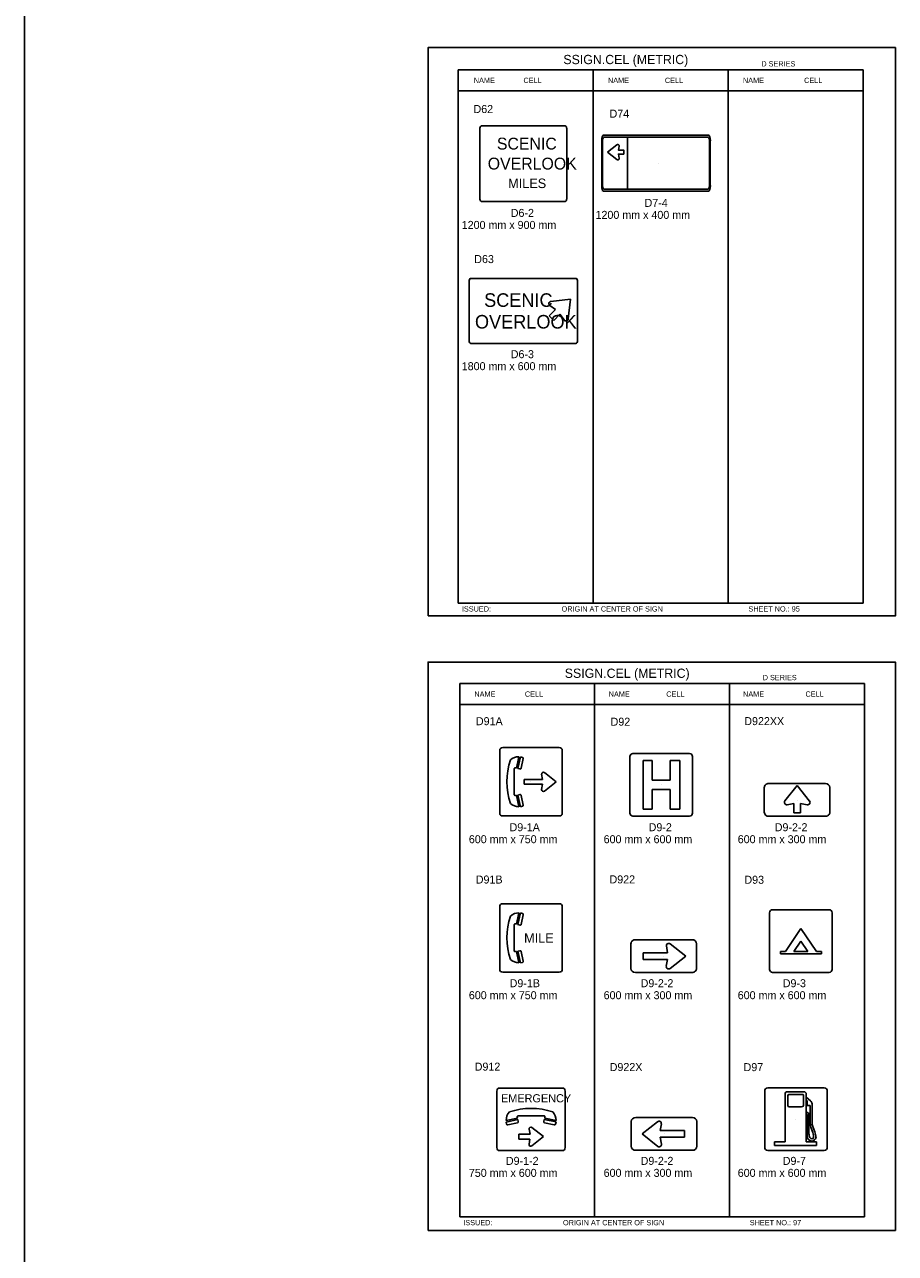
# Model space of a CAD drawing. Extents: x -12 to 6962, y -3756 to 679.
# Drawn here: x 4034.4 to 4360.9, y -704.7 to -244 of the extents above; entities that cross this region are included whole.
import ezdxf

# ---------------------------------------------------------------- set-up
doc = ezdxf.new("R2010")
doc.units = 0
for name, color, linetype in [('Level 1', 7, 'Continuous'), ('Level 2', 7, 'Continuous'), ('Level 3', 7, 'Continuous'), ('Level 61', 7, 'Continuous')]:
    doc.layers.add(name, color=color, linetype=linetype)

msp = doc.modelspace()

# ---------------------------------------------------------------- linework, layer by layer
at = {"layer": 'Level 1'}
for p, q in [((4348.74, -260.97), (4196.98, -260.97)), ((4196.98, -260.97), (4196.98, -460.97)), ((4247.57, -260.97), (4247.57, -460.97)), ((4298.15, -260.97), (4298.15, -460.97)), ((4348.74, -260.97), (4348.74, -460.97)), ((4348.74, -268.89), (4196.98, -268.89)), ((4251.46, -285.46), (4290.81, -285.46)), ((4250.78, -304.38), (4250.78, -287.56)), ((4251.03, -303.76), (4251.03, -288.18)), ((4251.66, -286.24), (4290.6, -286.24)), ((4260.4, -286.24), (4260.4, -305.71)), ((4291.23, -288.18), (4291.23, -303.76)), ((4291.48, -287.56), (4291.48, -304.38)), ((4221.36, -296.15), (4221.36, -296.15)), ((4271.91, -295.97), (4271.91, -295.97)), ((4250.78, -306.49), (4250.85, -306.49)), ((4290.81, -306.49), (4251.46, -306.49)), ((4290.6, -305.71), (4251.66, -305.71)), ((4233.4, -350.85), (4231.27, -349.36)), ((4231.71, -347.79), (4239.08, -346.92)), ((4239.08, -346.92), (4238.2, -354.36)), ((4221.36, -351.38), (4221.36, -351.38)), ((4231.06, -353.19), (4233.4, -350.85)), ((4232.79, -354.93), (4231.06, -353.19)), ((4235.11, -352.61), (4232.79, -354.93)), ((4236.62, -354.77), (4235.11, -352.61)), ((4196.98, -460.97), (4348.74, -460.97)), ((4349.26, -491.06), (4197.5, -491.06)), ((4197.5, -491.06), (4197.5, -691.06)), ((4248.09, -491.06), (4248.09, -691.06)), ((4298.67, -491.06), (4298.67, -691.06)), ((4349.26, -491.06), (4349.26, -691.06)), ((4349.26, -498.98), (4197.5, -498.98)), ((4213.63, -515.11), (4234.85, -515.11)), ((4212.5, -539.76), (4212.5, -516.09)), ((4219.71, -518.51), (4218.81, -522.8)), ((4219.34, -522.93), (4220.26, -518.55)), ((4220.26, -518.55), (4221.05, -518.76)), ((4221.35, -519.21), (4220.59, -522.83)), ((4235.98, -516.09), (4235.98, -539.76)), ((4261.34, -539.66), (4261.34, -518.44)), ((4262.47, -517.31), (4283.69, -517.31)), ((4266.25, -538.12), (4266.25, -519.99)), ((4266.25, -519.99), (4269.69, -519.99)), ((4269.69, -527.34), (4269.69, -519.99)), ((4276.47, -527.34), (4276.47, -519.99)), ((4276.47, -519.99), (4280.08, -519.99)), ((4280.08, -538.12), (4280.08, -519.99)), ((4284.82, -518.44), (4284.82, -539.66)), ((4217.96, -523.07), (4217.96, -532.78)), ((4218.81, -522.8), (4218.42, -522.7)), ((4220.12, -523.12), (4219.34, -522.93)), ((4228.57, -527), (4228.23, -525.08)), ((4229.31, -524.48), (4233.68, -527.93)), ((4221.68, -528.84), (4221.68, -527)), ((4221.68, -527), (4228.57, -527)), ((4228.55, -528.84), (4221.68, -528.84)), ((4224.24, -527.93), (4224.24, -527.93)), ((4224.24, -527.93), (4224.24, -527.93)), ((4228.21, -530.79), (4228.55, -528.84)), ((4233.68, -527.93), (4229.26, -531.41)), ((4269.69, -527.34), (4276.47, -527.34)), ((4273.08, -529.05), (4273.08, -529.05)), ((4319.44, -535.08), (4324.04, -529.26)), ((4324.04, -529.26), (4328.68, -535.14)), ((4218.42, -533.06), (4218.81, -532.96)), ((4218.81, -532.96), (4219.71, -537.25)), ((4220.12, -532.73), (4219.36, -532.92)), ((4219.36, -532.92), (4220.28, -537.3)), ((4221.35, -536.64), (4220.59, -533.02)), ((4269.69, -530.83), (4276.47, -530.83)), ((4269.69, -538.12), (4269.69, -530.83)), ((4276.47, -538.12), (4276.47, -530.83)), ((4220.28, -537.3), (4221.05, -537.1)), ((4266.25, -538.12), (4269.69, -538.12)), ((4276.47, -538.12), (4280.08, -538.12)), ((4322.8, -536.06), (4320.24, -536.51)), ((4322.8, -539.55), (4322.8, -536.06)), ((4324.02, -534.8), (4324.02, -534.8)), ((4327.85, -536.55), (4325.25, -536.09)), ((4325.25, -536.09), (4325.25, -539.55)), ((4234.85, -540.74), (4213.63, -540.74)), ((4283.69, -540.79), (4262.47, -540.79)), ((4325.25, -539.55), (4322.8, -539.55)), ((4212.5, -598.29), (4212.5, -574.62)), ((4213.63, -573.64), (4234.85, -573.64)), ((4235.98, -574.62), (4235.98, -598.29)), ((4314.83, -575.88), (4336.05, -575.88)), ((4219.71, -577.04), (4218.81, -581.33)), ((4219.34, -581.46), (4220.26, -577.08)), ((4220.26, -577.08), (4221.05, -577.29)), ((4221.35, -577.74), (4220.59, -581.36)), ((4313.7, -598.23), (4313.7, -577.01)), ((4337.18, -577.01), (4337.18, -598.23)), ((4217.96, -581.6), (4217.96, -591.31)), ((4218.81, -581.33), (4218.42, -581.23)), ((4220.12, -581.65), (4219.34, -581.46)), ((4319.68, -591.49), (4325.41, -582.93)), ((4325.41, -582.93), (4331.31, -591.49)), ((4224.24, -586.46), (4224.24, -586.46)), ((4224.24, -586.46), (4224.24, -586.46)), ((4275.47, -592.03), (4275.01, -589.47)), ((4276.44, -588.67), (4282.27, -593.27)), ((4322.84, -591.49), (4325.41, -587.65)), ((4325.41, -587.65), (4328.05, -591.49)), ((4325.44, -587.62), (4325.44, -587.62)), ((4218.42, -591.59), (4218.81, -591.49)), ((4218.81, -591.49), (4219.71, -595.78)), ((4220.12, -591.26), (4219.36, -591.45)), ((4219.36, -591.45), (4220.28, -595.83)), ((4221.35, -595.17), (4220.59, -591.55)), ((4266.28, -594.48), (4266.28, -592.03)), ((4266.28, -592.03), (4275.47, -592.03)), ((4274.01, -593.25), (4274.01, -593.25)), ((4274.01, -593.25), (4274.01, -593.25)), ((4274.01, -593.25), (4274.01, -593.25)), ((4282.27, -593.27), (4276.39, -597.91)), ((4317.79, -592.43), (4317.79, -591.49)), ((4317.79, -591.49), (4319.68, -591.49)), ((4317.79, -592.43), (4333.12, -592.43)), ((4322.84, -591.49), (4328.05, -591.49)), ((4331.31, -591.49), (4333.12, -591.49)), ((4333.12, -592.43), (4333.12, -591.49)), ((4220.28, -595.83), (4221.05, -595.63)), ((4275.43, -594.48), (4266.28, -594.48)), ((4274.98, -597.08), (4275.43, -594.48)), ((4234.85, -599.27), (4213.63, -599.27)), ((4336.05, -599.36), (4314.83, -599.36)), ((4211.43, -665.07), (4211.43, -643.85)), ((4212.4, -642.72), (4236.08, -642.72)), ((4237.06, -643.85), (4237.06, -665.07)), ((4311.86, -665.01), (4311.86, -643.79)), ((4312.99, -642.66), (4334.21, -642.66)), ((4319.55, -662.85), (4319.55, -644.98)), ((4320.44, -644.12), (4326.58, -644.12)), ((4327.47, -662.85), (4327.47, -644.91)), ((4335.34, -643.79), (4335.34, -665.01)), ((4320.54, -649.22), (4320.54, -645.49)), ((4321.1, -645.13), (4325.95, -645.13)), ((4326.48, -649.22), (4326.48, -645.49)), ((4327.47, -646.12), (4329.03, -647.48)), ((4327.8, -647.51), (4327.47, -647.25)), ((4327.8, -649.3), (4327.8, -647.51)), ((4328.91, -649.3), (4327.8, -649.3)), ((4328.91, -649.3), (4328.92, -656.11)), ((4329.62, -648.67), (4329.62, -656.03)), ((4219.2, -654), (4214.92, -654.9)), ((4219.11, -653.61), (4219.2, -654)), ((4229.1, -653.15), (4219.38, -653.15)), ((4229.37, -654), (4229.47, -653.61)), ((4233.65, -654.9), (4229.37, -654)), ((4321.1, -649.75), (4325.71, -649.75)), ((4327.47, -651.89), (4327.99, -651.89)), ((4327.47, -652.55), (4327.66, -652.55)), ((4327.81, -652.72), (4327.81, -660.79)), ((4328.46, -652.48), (4328.46, -659.93)), ((4219.25, -654.55), (4214.87, -655.47)), ((4214.87, -655.47), (4215.07, -656.25)), ((4215.52, -656.54), (4219.15, -655.78)), ((4219.44, -655.31), (4219.25, -654.55)), ((4223.88, -660.03), (4223.54, -658.11)), ((4224.24, -654.46), (4224.24, -654.46)), ((4224.24, -654.46), (4224.24, -654.46)), ((4224.61, -657.51), (4228.98, -660.96)), ((4229.04, -655.31), (4229.24, -654.53)), ((4229.24, -654.53), (4233.62, -655.45)), ((4232.96, -656.54), (4229.34, -655.78)), ((4233.62, -655.45), (4233.41, -656.25)), ((4271.7, -655.35), (4265.87, -659.95)), ((4272.67, -658.71), (4273.12, -656.15)), ((4281.86, -658.71), (4272.67, -658.71)), ((4281.86, -661.17), (4281.86, -658.71)), ((4323.6, -654.4), (4323.6, -654.4)), ((4329.35, -657.78), (4329.89, -659.46)), ((4330, -657.51), (4330.62, -659.19)), ((4219.74, -661.87), (4219.74, -660.03)), ((4219.74, -660.03), (4223.88, -660.03)), ((4223.85, -661.87), (4219.74, -661.87)), ((4223.51, -663.82), (4223.85, -661.87)), ((4228.98, -660.96), (4224.57, -664.44)), ((4265.87, -659.95), (4271.75, -664.59)), ((4273.16, -663.76), (4272.7, -661.17)), ((4272.7, -661.17), (4281.86, -661.17)), ((4274.13, -659.93), (4274.13, -659.93)), ((4274.13, -659.93), (4274.13, -659.93)), ((4274.13, -659.93), (4274.13, -659.93)), ((4315.5, -662.85), (4319.55, -662.85)), ((4315.5, -664.33), (4315.5, -662.85)), ((4327.47, -662.85), (4331.3, -662.85)), ((4331.3, -664.33), (4331.3, -662.85)), ((4236.08, -666.2), (4212.4, -666.2)), ((4334.21, -666.14), (4312.99, -666.14)), ((4315.5, -664.33), (4331.3, -664.33)), ((4197.5, -691.06), (4349.26, -691.06))]:
    msp.add_line(p, q, dxfattribs=at)
msp.add_lwpolyline([(4252.93, -291.84), (4256.42, -289.1), (4256.52, -289.02), (4256.67, -288.99), (4256.82, -288.98), (4256.95, -289.02), (4257.07, -289.08), (4257.15, -289.16), (4257.23, -289.29), (4257.24, -289.32), (4257.28, -289.43), (4257.27, -289.53), (4257.28, -289.56), (4257.01, -291.1), (4259, -291.1), (4259, -292.57), (4257.03, -292.57), (4257.31, -294.13), (4257.3, -294.13), (4257.31, -294.22), (4257.28, -294.35), (4257.27, -294.47), (4257.19, -294.56), (4257.1, -294.66), (4257.02, -294.69), (4256.92, -294.72), (4256.83, -294.75), (4256.71, -294.74), (4256.6, -294.7), (4256.46, -294.62), (4252.93, -291.84)], dxfattribs=at)
for centre, radius, start, end in [((4231.81, -348.67), 0.869, 94.8591, 235.5247), ((4237.34, -354.27), 0.869, 213.2476, 357.1543), ((4240.95, -527.88), 25.76, 161.5623, 198.4377), ((4219.7, -523.31), 4.8, 89.893, 131.7445), ((4220.98, -519.13), 0.381, 348.1155, 78.1214), ((4262.47, -518.44), 1.13, 90, 180), ((4283.69, -518.44), 1.13, 0, 90), ((4218.33, -523.07), 0.381, 75.9699, 180), ((4220.21, -522.75), 0.381, 255.9638, 348.4974), ((4228.89, -525), 0.652, 49.8591, 190.5247), ((4218.33, -532.69), 0.381, 180, 284.0392), ((4220.21, -533.1), 0.381, 11.5026, 104.0362), ((4228.85, -530.9), 0.652, 168.2476, 312.1543), ((4219.7, -532.45), 4.8, 228.2555, 270.107), ((4220.98, -536.72), 0.381, 281.8786, 11.8845), ((4320.13, -535.64), 0.869, 139.8591, 280.5247), ((4328, -535.69), 0.869, 258.2476, 42.1543), ((4262.47, -539.66), 1.13, 180, 270), ((4283.69, -539.66), 1.13, 270, 0), ((4314.83, -577.01), 1.13, 90, 180), ((4336.05, -577.01), 1.13, 0, 90), ((4240.95, -586.41), 25.76, 161.5623, 198.4377), ((4219.7, -581.84), 4.8, 89.893, 131.7445), ((4220.98, -577.66), 0.381, 348.1155, 78.1214), ((4218.33, -581.6), 0.381, 75.9699, 180), ((4220.21, -581.28), 0.381, 255.9638, 348.4974), ((4275.88, -589.36), 0.869, 49.8591, 190.5247), ((4218.33, -591.22), 0.381, 180, 284.0392), ((4220.21, -591.63), 0.381, 11.5026, 104.0362), ((4219.7, -590.98), 4.8, 228.2555, 270.107), ((4220.98, -595.25), 0.381, 281.8786, 11.8845), ((4275.84, -597.23), 0.869, 168.2476, 312.1543), ((4314.83, -598.23), 1.13, 180, 270), ((4336.05, -598.23), 1.13, 270, 0), ((4312.99, -643.79), 1.13, 90, 180), ((4320.33, -644.89), 0.784, 81.6254, 186.5874), ((4326.56, -645.04), 0.919, 7.9024, 88.9277), ((4334.21, -643.79), 1.13, 0, 90), ((4321, -645.59), 0.471, 78.286, 168.2569), ((4321.13, -649.16), 0.594, 186.241, 266.6554), ((4325.77, -649.01), 0.741, 265.7148, 343.5391), ((4325.98, -645.64), 0.518, 17.0861, 93.3769), ((4327.76, -648.85), 1.87, 5.5404, 47.2088), ((4219.72, -654.89), 4.8, 138.2555, 180.107), ((4224.29, -676.14), 25.76, 71.5623, 108.4377), ((4219.48, -653.52), 0.381, 90, 194.0392), ((4229.1, -653.52), 0.381, 345.9699, 90), ((4228.86, -654.89), 4.8, 359.893, 41.7445), ((4327.66, -652.69), 0.146, 349.1965, 91.8396), ((4327.86, -652.48), 0.6, 359.4256, 77.8581), ((4219.72, -655.28), 4.65, 182.1844, 183.3179), ((4215.45, -656.17), 0.381, 191.8786, 281.8845), ((4219.07, -655.4), 0.381, 281.5026, 14.0362), ((4224.19, -658.03), 0.652, 49.8591, 190.5247), ((4229.41, -655.4), 0.381, 165.9638, 258.4974), ((4233.04, -656.17), 0.381, 258.1155, 348.1214), ((4272.25, -656.04), 0.869, 349.4753, 130.1409), ((4335.21, -655.38), 6.33, 186.6108, 202.2765), ((4335.21, -655.38), 5.63, 186.6108, 202.2765), ((4329.61, -660.81), 1.8, 179.2148, 266.6422), ((4331.35, -659.88), 2.89, 181.1053, 209.4807), ((4329.52, -661.05), 0.721, 199.9687, 343.0966), ((4329.53, -661.02), 1.59, 269.2139, 355.3444), ((4327.23, -660.85), 3, 352.2446, 27.6633), ((4326.04, -661.36), 5.07, 2.3973, 25.3499), ((4224.16, -663.93), 0.652, 168.2476, 312.1543), ((4272.3, -663.92), 0.869, 227.8458, 11.7524), ((4312.99, -665.01), 1.13, 180, 270), ((4334.21, -665.01), 1.13, 270, 0)]:
    msp.add_arc(centre, radius, start, end, dxfattribs=at)
for centre, major_axis, ratio, start_param, end_param in [((4251.46, -287.56), (0, -2.1), 0.322609, 3.141593, 4.712389), ((4290.81, -287.56), (0, 2.1), 0.322609, 4.712389, 6.283185), ((4251.66, -288.18), (0, -1.95), 0.322609, 3.141593, 4.712389), ((4290.6, -288.18), (0, 1.95), 0.322609, 4.712389, 6.283185), ((4251.66, -303.76), (0, -1.95), 0.322609, 4.712389, 6.283185), ((4290.6, -303.76), (0, 1.95), 0.322609, 3.141593, 4.712389), ((4251.46, -304.38), (0, -2.1), 0.322609, 4.712389, 6.283185), ((4290.81, -304.38), (0, 2.1), 0.322609, 3.141593, 4.712389), ((4213.63, -516.09), (-1.13, 0), 0.866667, 4.712389, 6.283185), ((4234.85, -516.09), (-1.13, 0), 0.866667, 3.141593, 4.712389), ((4213.63, -539.76), (1.13, 0), 0.866667, 3.141593, 4.712389), ((4234.85, -539.76), (1.13, 0), 0.866667, 4.712389, 6.283185), ((4213.63, -574.62), (-1.13, 0), 0.866667, 4.712389, 6.283185), ((4234.85, -574.62), (-1.13, 0), 0.866667, 3.141593, 4.712389), ((4213.63, -598.29), (1.13, 0), 0.866667, 3.141593, 4.712389), ((4234.85, -598.29), (1.13, 0), 0.866667, 4.712389, 6.283185), ((4212.4, -643.85), (0, -1.13), 0.866667, 3.141593, 4.712389), ((4236.08, -643.85), (0, 1.13), 0.866667, 4.712389, 6.283185), ((4212.4, -665.07), (0, -1.13), 0.866667, 4.712389, 6.283185), ((4236.08, -665.07), (0, 1.13), 0.866667, 3.141593, 4.712389)]:
    msp.add_ellipse(centre, major_axis=major_axis, ratio=ratio, start_param=start_param, end_param=end_param, dxfattribs=at)
at = {"layer": 'Level 3'}
for p, q in [((4034.35, 661.66), (4034.35, -1225.34)), ((4205.11, -309.43), (4205.11, -282.88)), ((4205.92, -281.93), (4236.8, -281.93)), ((4237.62, -282.88), (4237.62, -309.43)), ((4236.8, -310.38), (4205.92, -310.38)), ((4201.01, -362.35), (4201.01, -340.41)), ((4201.69, -339.19), (4241.04, -339.19)), ((4241.72, -340.41), (4241.72, -362.35)), ((4241.04, -363.57), (4201.69, -363.57)), ((4313.41, -528.57), (4334.63, -528.57)), ((4311.73, -539.36), (4311.73, -530.07)), ((4336.31, -530.07), (4336.31, -539.36)), ((4334.63, -540.86), (4313.41, -540.86)), ((4261.71, -597.9), (4261.71, -588.61)), ((4263.39, -587.11), (4284.62, -587.11)), ((4286.3, -588.61), (4286.3, -597.9)), ((4284.62, -599.4), (4263.39, -599.4)), ((4284.74, -653.79), (4263.52, -653.79)), ((4261.84, -655.29), (4261.84, -664.58)), ((4286.42, -664.58), (4286.42, -655.29)), ((4263.52, -666.08), (4284.74, -666.08))]:
    msp.add_line(p, q, dxfattribs=at)
for centre, major_axis, ratio, start_param, end_param in [((4205.92, -282.88), (0, -0.948), 0.857082, 3.141593, 4.712389), ((4236.8, -282.88), (0, 0.948), 0.857082, 4.712389, 6.283185), ((4205.92, -309.43), (0, -0.948), 0.857082, 4.712389, 6.283185), ((4236.8, -309.43), (0, 0.948), 0.857082, 3.141593, 4.712389), ((4201.69, -340.41), (0, -1.22), 0.5565, 3.141593, 4.712389), ((4241.04, -340.41), (0, 1.22), 0.5565, 4.712389, 6.283185), ((4201.69, -362.35), (0, -1.22), 0.5565, 4.712389, 6.283185), ((4241.04, -362.35), (0, 1.22), 0.5565, 3.141593, 4.712389), ((4313.41, -530.07), (1.68, 0), 0.893242, 1.570796, 3.141593), ((4334.63, -530.07), (-1.68, 0), 0.893242, 3.141593, 4.712389), ((4313.41, -539.36), (1.68, 0), 0.893242, 3.141593, 4.712389), ((4334.63, -539.36), (-1.68, 0), 0.893242, 1.570796, 3.141593), ((4263.39, -588.61), (1.68, 0), 0.893242, 1.570796, 3.141593), ((4284.62, -588.61), (-1.68, 0), 0.893242, 3.141593, 4.712389), ((4263.39, -597.9), (1.68, 0), 0.893242, 3.141593, 4.712389), ((4284.62, -597.9), (-1.68, 0), 0.893242, 1.570796, 3.141593), ((4263.52, -655.29), (-1.68, 0), 0.893242, 4.712389, 6.283185), ((4284.74, -655.29), (1.68, 0), 0.893242, 0, 1.570796), ((4263.52, -664.58), (-1.68, 0), 0.893242, 0, 1.570796), ((4284.74, -664.58), (1.68, 0), 0.893242, 4.712389, 6.283185)]:
    msp.add_ellipse(centre, major_axis=major_axis, ratio=ratio, start_param=start_param, end_param=end_param, dxfattribs=at)
at = {"layer": 'Level 61'}
for points in [[(4185.63, -465.75), (4360.89, -465.75), (4360.89, -252.66), (4185.63, -252.66)], [(4185.63, -696.11), (4360.89, -696.11), (4360.89, -483.01), (4185.63, -483.01)]]:
    msp.add_lwpolyline(points, close=True, dxfattribs=at)

# ---------------------------------------------------------------- texts
at = {"layer": 'Level 1'}
for s, height, p in [('SSIGN.CEL (METRIC)', 3.4642, (4236.37, -258.86)), ('D SERIES', 1.979, (4310.61, -259.73)), ('NAME', 1.98, (4202.79, -265.93)), ('CELL', 1.98, (4221.41, -265.93)), ('NAME', 1.98, (4253.11, -265.93)), ('CELL', 1.98, (4274.43, -265.93)), ('NAME', 1.98, (4303.71, -265.93)), ('CELL', 1.98, (4326.64, -265.93)), ('SCENIC', 4.445, (4211.45, -290.88)), ('OVERLOOK', 4.445, (4208.02, -298.37)), ('  MILES', 3.556, (4213.03, -305.32)), ('SCENIC', 5.08, (4206.66, -349.86)), ('OVERLOOK', 5.08, (4203.23, -357.98)), ('ISSUED:', 1.98, (4198.32, -464.09)), ('ORIGIN AT CENTER OF SIGN', 1.9795, (4235.71, -464.09)), ('SHEET NO.: 95', 1.9795, (4305.75, -464.09)), ('MILE', 3.556, (4221.66, -588.23)), ('EMERGENCY', 3.054, (4212.99, -648.1))]:
    msp.add_text(s, height=height, dxfattribs=at).set_placement(p)
at = {"layer": 'Level 2'}
for s, p in [('D62', (4202.68, -277.2)), ('D74', (4253.7, -278.93)), ('D63', (4202.97, -333.45)), ('D91A', (4203.58, -506.69)), ('D92', (4254.09, -506.89)), ('D922XX', (4304.22, -506.67)), ('D91B', (4203.54, -566.06)), ('D922', (4253.68, -566.01)), ('D93', (4304.26, -566.15)), ('D912', (4203.14, -636.21)), ('D922X', (4253.75, -636.36)), ('D97', (4303.95, -636.4))]:
    msp.add_text(s, height=3, dxfattribs=at).set_placement(p)
at = {"layer": 'Level 3'}
for s, height, p in [('D6-2', 3, (4216.65, -316.14)), ('D7-4', 3, (4266.82, -312.37)), ('1200 mm x 900 mm', 3, (4198.27, -320.64)), ('1200 mm x 400 mm', 3, (4248.44, -316.87)), ('D6-3', 3, (4216.65, -369.1)), ('1800 mm x 600 mm', 3, (4198.27, -373.6)), ('SSIGN.CEL (METRIC)', 3.4642, (4236.89, -488.95)), ('D SERIES', 1.979, (4311.13, -489.82)), ('NAME', 1.98, (4203.01, -496.02)), ('CELL', 1.98, (4221.94, -496.02)), ('NAME', 1.98, (4253.38, -496.02)), ('CELL', 1.98, (4274.96, -496.02)), ('NAME', 1.98, (4303.76, -496.02)), ('CELL', 1.98, (4327.16, -496.02)), ('D9-1A', 3, (4216.19, -546.45)), ('D9-2', 3, (4268.36, -546.45)), ('D9-2-2', 3, (4315.64, -546.45)), ('600 mm x 750 mm', 3, (4200.94, -550.95)), ('600 mm x 600 mm', 3, (4251.48, -550.95)), ('600 mm x 300 mm', 3, (4301.76, -550.95)), ('D9-1B', 3, (4216.24, -604.93)), ('D9-2-2', 3, (4265.36, -604.93)), ('D9-3', 3, (4318.64, -604.93)), ('600 mm x 750 mm', 3, (4200.94, -609.43)), ('600 mm x 300 mm', 3, (4251.48, -609.43)), ('600 mm x 600 mm', 3, (4301.76, -609.43)), ('D9-1-2', 3, (4214.82, -671.53)), ('D9-2-2', 3, (4265.36, -671.53)), ('D9-7', 3, (4318.64, -671.53)), ('750 mm x 600 mm', 3, (4200.94, -676.03)), ('600 mm x 300 mm', 3, (4251.48, -676.03)), ('600 mm x 600 mm', 3, (4301.76, -676.03)), ('ISSUED:', 1.98, (4198.85, -694.18)), ('ORIGIN AT CENTER OF SIGN', 1.9795, (4236.23, -694.18)), ('SHEET NO.: 97', 1.9795, (4306.27, -694.18))]:
    msp.add_text(s, height=height, dxfattribs=at).set_placement(p)

doc.saveas('drawing.dxf')
